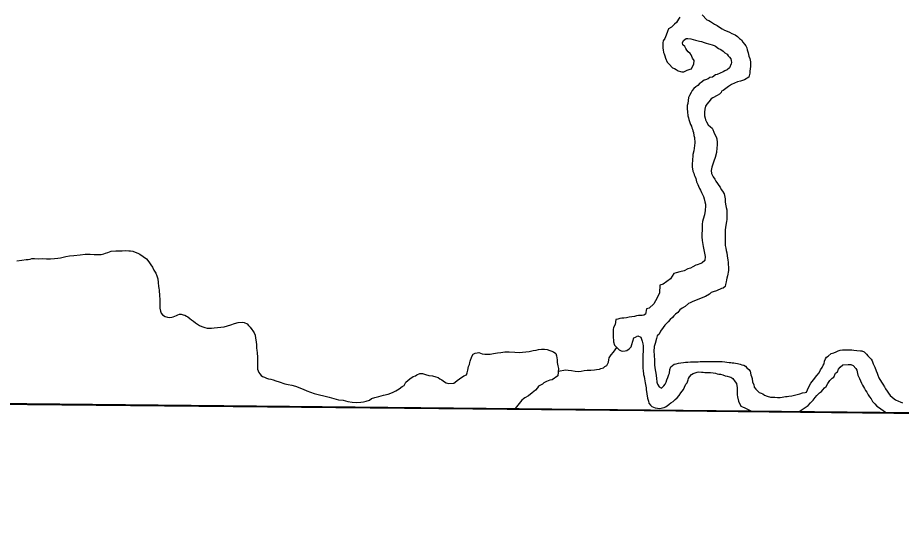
# Model space of a CAD drawing. Extents: x 2010165 to 2382125, y 1060529 to 1407316.
# Drawn here: x 2246780 to 2252478, y 1221171 to 1224391 of the extents above; entities that cross this region are included whole.
import ezdxf

# ---------------------------------------------------------------- set-up
doc = ezdxf.new("R2010")
doc.units = 0
for name, color, linetype in [('GM_X_Adjacent_County', 7, 'Continuous'), ('GM_X_Corporation', 7, 'Continuous'), ('GM_X_County', 7, 'Continuous'), ('GM_X_Minor_River', 7, 'Continuous')]:
    doc.layers.add(name, color=color, linetype=linetype)

msp = doc.modelspace()

# ---------------------------------------------------------------- linework, layer by layer
at = {"layer": 'GM_X_Adjacent_County'}
msp.add_lwpolyline([(2218902.3, 1222026.2), (2221110.2, 1222044.8), (2224969.7, 1222054.4), (2226270.9, 1222054.4), (2227184.2, 1222047.2), (2228798.4, 1222028), (2230481.2, 1221983), (2231335, 1221970.9), (2233013.3, 1221964.2), (2233375.5, 1221985.7), (2235298.9, 1222030.3), (2235886, 1222018.9), (2238008.6, 1221951.6), (2239797.9, 1221947.1), (2240042.3, 1221946.5), (2240473.1, 1221945.4), (2240926.8, 1221944.3), (2242478.9, 1221940.4), (2243220.1, 1221938.8), (2246206.9, 1221908.5), (2259652.5, 1221764.6)], dxfattribs=at)
at = {"layer": 'GM_X_Corporation'}
msp.add_lwpolyline([(2246136.3, 1232547.6), (2248776.1, 1232560.7), (2248727.7, 1231104.4), (2248753.7, 1230084.5), (2248752.3, 1230004.3), (2248766.5, 1229976.4), (2248809.2, 1229894.6), (2248925.1, 1229657.1), (2249026.7, 1229457.6), (2249110, 1229292), (2249201.4, 1229112.5), (2249389.7, 1228825.5), (2251484.4, 1228757.3), (2251493, 1229190.7), (2254855.2, 1229128.3), (2254852.4, 1227182.3), (2255404.7, 1227157.2), (2255407.5, 1224485.8), (2256830.1, 1224436.2), (2256785.8, 1221800.9), (2246201.6, 1221908.5), (2246176, 1224707.9), (2246105, 1230155), (2246136.3, 1231251.8)], close=True, dxfattribs=at)
msp.add_lwpolyline([(2253371.3, 1204645.4), (2251032.9, 1204613.8), (2251029.7, 1204845.6), (2251014.6, 1205567.7), (2250650.3, 1205555), (2250650.3, 1207391.7), (2248905.4, 1207414.1), (2248905.6, 1207894.5), (2248906.1, 1209984.6), (2248946.7, 1212972.3), (2248911.8, 1213098.3), (2248910.8, 1213191.1), (2248921.7, 1213936.4), (2246246.9, 1213909.9), (2246234, 1215676), (2246224.4, 1217666.9), (2246223.2, 1217931.1), (2246220.4, 1219507.4), (2246178.8, 1221904.4), (2256785.8, 1221800.9)], dxfattribs=at)
at = {"layer": 'GM_X_County'}
msp.add_lwpolyline([(2259652.5, 1221764.6), (2246206.9, 1221908.5), (2243220.1, 1221938.8), (2242478.9, 1221940.4), (2240926.8, 1221944.3), (2240473.1, 1221945.4), (2240042.3, 1221946.5), (2239797.9, 1221947.1), (2238008.6, 1221951.6), (2235886, 1222018.9), (2235298.9, 1222030.3), (2233375.5, 1221985.7), (2233013.3, 1221964.2), (2231335, 1221970.9), (2230481.2, 1221983), (2228798.4, 1222028), (2227184.2, 1222047.2), (2226270.9, 1222054.4), (2224969.7, 1222054.4), (2221110.2, 1222044.8), (2218902.3, 1222026.2)], dxfattribs=at)
at = {"layer": 'GM_X_Minor_River'}
for points in [[(2251194.1, 1224409.9), (2251224.2, 1224377.8), (2251236.3, 1224371.8), (2251248.3, 1224365.8), (2251260.4, 1224357.7), (2251274.4, 1224349.7), (2251290.5, 1224339.7), (2251306.5, 1224329.7), (2251322.6, 1224319.6), (2251338.6, 1224309.6), (2251354.7, 1224303.6), (2251370.8, 1224297.6), (2251384.8, 1224289.6), (2251406.9, 1224279.5), (2251420.9, 1224269.5), (2251435, 1224257.5), (2251447, 1224247.5), (2251457.1, 1224233.4), (2251467.1, 1224219.4), (2251475.2, 1224209.3), (2251481.2, 1224197.3), (2251485.2, 1224183.3), (2251491.2, 1224165.2), (2251495.3, 1224143.1), (2251501.3, 1224127.1), (2251505.3, 1224107), (2251505.3, 1224091), (2251505.3, 1224078.9), (2251503.3, 1224058.9), (2251501.3, 1224048.9), (2251501.3, 1224032.8), (2251495.3, 1224008.7), (2251467.2, 1223990.6), (2251441.1, 1223982.6), (2251421.1, 1223976.6)], [(2251049.6, 1224393.8), (2251041.6, 1224381.7), (2251027.5, 1224359.6), (2251015.5, 1224349.6), (2250995.4, 1224329.5), (2250977.4, 1224319.5), (2250971.4, 1224301.4), (2250961.3, 1224277.4), (2250953.3, 1224257.3), (2250943.3, 1224241.2), (2250941.3, 1224229.2), (2250941.3, 1224205.1), (2250941.3, 1224195.1), (2250943.3, 1224183), (2250945.3, 1224167), (2250949.4, 1224157), (2250953.4, 1224144.9), (2250957.4, 1224130.9), (2250967.4, 1224104.8), (2250981.5, 1224090.8), (2251001.6, 1224068.7), (2251015.6, 1224062.7), (2251025.7, 1224056.7), (2251039.7, 1224048.7), (2251053.8, 1224044.7), (2251063.8, 1224042.6), (2251075.8, 1224042.7), (2251097.9, 1224052.7), (2251116, 1224058.7), (2251126, 1224060.7), (2251132, 1224076.8), (2251140.1, 1224090.8), (2251142, 1224114.9), (2251132, 1224131), (2251128, 1224141), (2251122, 1224151), (2251115.9, 1224161.1), (2251103.9, 1224171.1), (2251095.9, 1224181.1), (2251087.8, 1224193.1), (2251081.8, 1224205.2), (2251069.8, 1224215.2), (2251067.7, 1224229.2), (2251073.8, 1224243.3), (2251089.8, 1224257.3), (2251101.8, 1224257.3), (2251121.9, 1224255.3), (2251152, 1224245.3), (2251176.1, 1224239.3), (2251190.2, 1224237.3), (2251206.2, 1224231.3), (2251220.3, 1224227.3), (2251234.3, 1224223.3), (2251244.4, 1224219.3), (2251258.4, 1224215.3), (2251270.5, 1224211.3), (2251280.5, 1224207.3), (2251298.6, 1224193.2), (2251314.6, 1224185.2), (2251328.7, 1224175.2), (2251340.7, 1224165.2), (2251354.8, 1224155.1), (2251360.8, 1224145.1), (2251370.8, 1224137.1), (2251378.9, 1224125.1), (2251380.9, 1224115), (2251382.9, 1224103), (2251380.9, 1224092.9), (2251370.9, 1224066.8), (2251354.8, 1224054.8), (2251340.8, 1224048.8), (2251328.7, 1224042.8), (2251310.7, 1224032.7), (2251290.6, 1224024.7), (2251280.6, 1224022.7), (2251260.5, 1224008.6), (2251244.5, 1224004.6), (2251232.4, 1223996.6), (2251216.4, 1223990.6), (2251206.3, 1223988.5), (2251188.3, 1223972.5), (2251178.2, 1223968.5), (2251166.2, 1223954.4), (2251152.2, 1223944.4), (2251140.1, 1223934.3), (2251130.1, 1223922.3), (2251124.1, 1223908.2), (2251112.1, 1223890.2), (2251106, 1223876.1), (2251102, 1223838), (2251098, 1223826), (2251098, 1223803.9), (2251100.1, 1223783.8), (2251102.1, 1223757.8), (2251106.1, 1223745.7)], [(2251421.1, 1223976.6), (2251403, 1223968.6), (2251383, 1223960.5), (2251362.9, 1223948.5), (2251346.8, 1223934.4), (2251328.8, 1223922.4), (2251318.8, 1223918.4), (2251316.7, 1223908.3), (2251304.7, 1223898.3), (2251290.7, 1223890.3), (2251262.6, 1223874.2), (2251252.5, 1223868.2), (2251236.5, 1223848.1), (2251224.5, 1223834.1), (2251216.4, 1223820), (2251210.4, 1223801.9), (2251208.4, 1223781.9), (2251208.4, 1223767.8), (2251208.4, 1223757.8), (2251212.5, 1223743.8), (2251216.5, 1223731.7), (2251222.5, 1223719.7), (2251232.6, 1223699.6), (2251248.6, 1223687.6), (2251258.7, 1223679.6), (2251262.7, 1223669.6), (2251268.7, 1223653.5), (2251276.7, 1223637.5), (2251284.8, 1223623.4), (2251288.8, 1223609.4), (2251290.8, 1223587.3), (2251290.8, 1223569.2), (2251288.8, 1223551.2), (2251286.8, 1223523.1), (2251278.8, 1223491), (2251268.8, 1223466.9), (2251256.8, 1223426.8), (2251252.8, 1223406.7), (2251254.8, 1223386.7), (2251264.8, 1223364.6), (2251274.9, 1223350.6), (2251282.9, 1223336.5), (2251292.9, 1223322.5), (2251301, 1223310.4), (2251309, 1223298.4), (2251317, 1223284.4), (2251325.1, 1223272.3), (2251335.1, 1223256.3), (2251343.2, 1223224.2), (2251343.2, 1223202.1), (2251347.2, 1223178), (2251349.2, 1223168), (2251353.2, 1223152), (2251353.2, 1223137.9), (2251353.2, 1223119.9), (2251353.2, 1223103.8), (2251353.3, 1223089.8), (2251351.3, 1223077.7), (2251349.3, 1223065.7), (2251345.3, 1223039.6), (2251343.3, 1223023.6), (2251343.3, 1223013.5), (2251341.3, 1222997.5), (2251341.3, 1222981.4), (2251341.3, 1222969.4), (2251341.3, 1222943.3), (2251343.3, 1222923.2), (2251347.3, 1222905.2), (2251349.3, 1222891.1), (2251353.4, 1222875.1), (2251355.4, 1222857), (2251359.4, 1222828.9), (2251361.4, 1222814.9), (2251361.4, 1222802.9), (2251363.4, 1222780.8), (2251363.4, 1222762.7), (2251357.4, 1222726.6), (2251353.4, 1222712.6), (2251351.4, 1222702.5), (2251349.4, 1222688.5), (2251345.4, 1222670.4), (2251341.4, 1222658.4), (2251329.4, 1222648.4), (2251319.3, 1222646.3), (2251287.2, 1222630.3), (2251265.2, 1222624.3), (2251253.1, 1222620.2), (2251241.1, 1222610.2), (2251215, 1222594.1), (2251186.9, 1222584.1), (2251162.8, 1222572.1), (2251134.7, 1222562), (2251116.7, 1222554), (2251106.6, 1222549.9), (2251084.6, 1222529.9), (2251064.5, 1222519.8), (2251050.5, 1222507.8), (2251036.4, 1222491.7), (2251022.4, 1222479.7), (2251010.4, 1222469.7), (2251002.3, 1222459.6)], [(2251106.1, 1223745.7), (2251108.1, 1223735.7), (2251112.1, 1223721.7), (2251118.2, 1223701.6), (2251124.2, 1223691.6), (2251128.2, 1223681.5), (2251132.2, 1223671.5), (2251134.2, 1223661.5), (2251138.3, 1223651.4), (2251140.3, 1223631.4), (2251144.3, 1223619.3), (2251146.3, 1223585.2), (2251144.3, 1223567.2), (2251140.3, 1223533.1), (2251134.3, 1223509), (2251132.3, 1223466.9), (2251130.3, 1223452.8), (2251130.3, 1223426.7), (2251132.3, 1223416.7), (2251134.4, 1223402.7), (2251140.4, 1223388.6), (2251142.4, 1223378.6), (2251146.4, 1223368.6), (2251152.4, 1223354.5), (2251158.5, 1223332.4), (2251166.5, 1223316.4), (2251170.5, 1223304.4), (2251176.5, 1223290.3), (2251182.6, 1223280.3), (2251190.6, 1223264.2), (2251196.6, 1223252.2), (2251202.7, 1223238.2), (2251206.7, 1223224.1), (2251210.7, 1223204.1), (2251214.7, 1223190), (2251214.7, 1223178), (2251212.7, 1223147.9), (2251208.7, 1223119.8), (2251200.7, 1223091.7), (2251196.7, 1223077.6), (2251194.7, 1223059.6), (2251194.7, 1223021.5), (2251192.7, 1222997.4), (2251192.7, 1222979.3), (2251194.8, 1222955.3), (2251200.8, 1222917.1), (2251204.8, 1222895.1), (2251212.9, 1222850.9), (2251210.9, 1222826.9), (2251194.8, 1222810.8), (2251184.8, 1222806.8), (2251162.7, 1222798.8), (2251152.7, 1222796.8), (2251134.6, 1222784.7), (2251118.6, 1222776.7), (2251102.5, 1222772.7), (2251078.4, 1222760.6), (2251050.4, 1222752.6), (2251026.3, 1222746.5), (2251010.2, 1222742.5), (2250990.2, 1222708.4), (2250942, 1222674.3), (2250922, 1222668.2), (2250918, 1222618.1), (2250903.9, 1222586), (2250881.9, 1222547.9), (2250851.8, 1222519.8), (2250835.7, 1222515.7), (2250827.7, 1222479.6), (2250817.7, 1222473.6), (2250807.6, 1222471.6), (2250795.6, 1222471.6), (2250783.6, 1222471.6), (2250771.5, 1222469.6), (2250757.5, 1222465.6), (2250741.4, 1222463.5), (2250723.4, 1222461.5), (2250705.3, 1222457.5), (2250689.2, 1222455.5), (2250675.2, 1222453.5), (2250663.1, 1222451.5), (2250649.1, 1222447.4), (2250637.1, 1222445.4), (2250633.1, 1222413.3), (2250623, 1222395.3), (2250619, 1222381.2), (2250619, 1222341.1), (2250621.1, 1222301), (2250629.1, 1222280.9), (2250645.2, 1222262.8), (2250659.2, 1222250.8), (2250671.3, 1222244.8), (2250681.3, 1222242.8), (2250697.4, 1222244.8), (2250707.4, 1222246.8), (2250723.4, 1222256.9), (2250735.5, 1222268.9), (2250739.5, 1222285), (2250753.5, 1222327.1), (2250763.6, 1222333.1), (2250779.6, 1222341.2)], [(2246773.5, 1222823), (2246805.6, 1222829.1), (2246833.7, 1222833.1), (2246847.7, 1222833.1), (2246859.8, 1222835.1), (2246871.8, 1222839.1), (2246887.9, 1222839.1), (2246914, 1222837.1), (2246940, 1222839.1), (2246966.1, 1222837.1), (2246992.2, 1222837.1), (2247016.3, 1222839.2), (2247038.4, 1222841.2), (2247056.5, 1222843.2), (2247072.5, 1222847.2), (2247090.6, 1222851.2), (2247114.7, 1222855.3), (2247142.7, 1222859.3), (2247182.9, 1222863.3), (2247215, 1222867.3), (2247247.1, 1222867.4), (2247273.2, 1222865.4), (2247293.3, 1222865.4), (2247307.3, 1222865.4), (2247317.3, 1222865.4), (2247335.4, 1222869.4), (2247345.4, 1222873.4), (2247361.5, 1222877.4), (2247381.6, 1222885.5), (2247411.7, 1222889.5), (2247431.7, 1222889.5), (2247453.8, 1222889.5), (2247477.9, 1222891.5), (2247496, 1222889.5), (2247508, 1222887.5), (2247522, 1222885.5), (2247538.1, 1222879.5), (2247554.2, 1222873.5), (2247568.2, 1222867.5), (2247610.4, 1222837.4), (2247618.4, 1222825.4), (2247630.5, 1222811.3), (2247638.5, 1222797.3), (2247648.5, 1222783.3), (2247658.6, 1222763.2), (2247670.6, 1222745.1), (2247676.7, 1222727.1), (2247682.7, 1222707), (2247684.7, 1222685), (2247688.7, 1222658.9), (2247690.7, 1222646.8), (2247692.8, 1222634.8), (2247692.8, 1222622.8), (2247694.8, 1222610.7), (2247694.8, 1222596.7), (2247696.8, 1222578.6), (2247696.8, 1222556.6), (2247696.8, 1222538.5), (2247696.8, 1222518.4), (2247700.8, 1222500.4), (2247704.9, 1222486.3), (2247712.9, 1222476.3), (2247731, 1222464.3), (2247745, 1222460.3), (2247761.1, 1222458.3), (2247773.1, 1222460.3), (2247783.1, 1222462.3), (2247803.2, 1222472.3), (2247813.3, 1222476.3), (2247823.3, 1222480.4), (2247833.3, 1222480.4), (2247847.4, 1222476.4), (2247857.4, 1222474.4), (2247867.4, 1222468.4), (2247877.5, 1222462.3), (2247889.5, 1222452.3), (2247901.6, 1222444.3), (2247913.6, 1222434.3), (2247925.7, 1222424.2), (2247939.7, 1222416.2), (2247951.8, 1222406.2), (2247967.8, 1222400.2), (2247985.9, 1222394.2), (2248001.9, 1222390.2), (2248016, 1222390.2), (2248030, 1222390.2), (2248046.1, 1222392.2), (2248110.3, 1222398.2), (2248132.4, 1222404.3), (2248154.5, 1222412.3), (2248178.5, 1222420.3), (2248200.6, 1222426.4), (2248228.7, 1222428.4), (2248240.8, 1222426.4), (2248258.8, 1222418.4), (2248268.9, 1222408.3), (2248278.9, 1222396.3), (2248288.9, 1222382.3)], [(2251002.3, 1222459.6), (2250988.3, 1222445.6), (2250974.2, 1222431.5), (2250964.2, 1222419.5), (2250954.2, 1222409.4), (2250942.1, 1222395.4), (2250926.1, 1222371.3), (2250916.1, 1222351.2), (2250904, 1222341.2), (2250900, 1222323.2), (2250890, 1222291.1), (2250884, 1222271), (2250882, 1222238.9), (2250884, 1222218.8), (2250884, 1222204.8), (2250886, 1222192.7), (2250886.1, 1222176.7), (2250886.1, 1222150.6), (2250890.1, 1222122.5), (2250894.1, 1222100.4), (2250900.2, 1222068.3), (2250902.2, 1222042.3), (2250906.2, 1222028.2), (2250916.2, 1222012.2), (2250932.3, 1222004.2), (2250946.3, 1222018.2), (2250954.4, 1222030.2), (2250962.4, 1222042.3), (2250966.4, 1222056.3), (2250972.4, 1222072.4), (2250978.4, 1222090.4), (2250982.4, 1222100.5), (2250986.4, 1222124.6), (2250992.4, 1222140.6), (2251012.5, 1222158.7), (2251026.5, 1222160.7), (2251040.6, 1222164.7), (2251056.6, 1222166.7), (2251072.7, 1222168.7), (2251086.8, 1222170.8), (2251100.8, 1222170.8), (2251118.9, 1222172.8), (2251138.9, 1222172.8), (2251159, 1222172.8), (2251169, 1222172.8), (2251181.1, 1222174.8), (2251193.1, 1222174.8), (2251209.2, 1222174.8), (2251253.3, 1222174.8), (2251267.4, 1222174.8), (2251281.4, 1222174.8), (2251293.5, 1222174.8), (2251307.5, 1222174.8), (2251323.6, 1222174.9), (2251339.6, 1222172.9), (2251353.7, 1222170.9), (2251367.7, 1222168.8), (2251377.8, 1222168.9), (2251387.8, 1222166.9), (2251397.8, 1222166.9), (2251409.9, 1222164.9), (2251421.9, 1222162.9), (2251440, 1222158.9), (2251450, 1222154.8), (2251462.1, 1222150.8), (2251474.1, 1222144.8), (2251482.1, 1222134.8), (2251494.2, 1222122.8), (2251504.2, 1222112.7), (2251508.3, 1222088.7), (2251512.3, 1222078.6), (2251516.3, 1222066.6), (2251518.3, 1222042.5), (2251526.3, 1222026.5), (2251530.4, 1222010.4), (2251540.4, 1221996.4), (2251552.5, 1221984.3), (2251562.5, 1221976.3), (2251574.5, 1221970.3), (2251584.6, 1221966.3), (2251596.6, 1221958.3), (2251612.7, 1221952.3), (2251634.8, 1221946.3), (2251650.8, 1221944.3), (2251662.8, 1221944.3), (2251680.9, 1221942.3), (2251697, 1221942.3), (2251709, 1221944.3), (2251721.1, 1221948.3), (2251731.1, 1221950.3), (2251741.1, 1221950.3), (2251753.2, 1221952.3), (2251771.2, 1221954.3), (2251823.4, 1221966.4), (2251841.5, 1221972.4), (2251857.5, 1221976.4), (2251867.5, 1221978.5), (2251879.6, 1222008.6), (2251895.6, 1222034.6), (2251911.7, 1222056.7), (2251933.7, 1222084.8)], [(2248288.9, 1222382.3), (2248297, 1222372.2), (2248305, 1222360.2), (2248311, 1222344.1), (2248313, 1222326.1), (2248317.1, 1222302), (2248319.1, 1222281.9), (2248319.1, 1222263.9), (2248321.1, 1222245.8), (2248323.1, 1222233.8), (2248325.1, 1222223.8), (2248327.2, 1222209.7), (2248327.2, 1222193.7), (2248327.2, 1222175.6), (2248327.2, 1222157.6), (2248327.2, 1222141.5), (2248327.2, 1222125.5), (2248331.2, 1222115.4), (2248335.2, 1222105.4), (2248341.3, 1222095.4), (2248349.3, 1222085.3), (2248359.3, 1222079.3), (2248371.4, 1222073.3), (2248383.4, 1222067.3), (2248397.5, 1222063.3), (2248411.5, 1222061.3), (2248427.6, 1222057.3), (2248443.6, 1222051.3), (2248465.7, 1222043.3), (2248501.8, 1222031.2), (2248523.9, 1222027.2), (2248548, 1222023.2), (2248572.1, 1222015.2), (2248620.3, 1221997.2), (2248644.4, 1221987.2), (2248668.4, 1221977.1), (2248692.5, 1221969.1), (2248788.9, 1221945.1), (2248819, 1221937.1), (2248849.1, 1221929.1), (2248879.2, 1221925.1), (2248909.3, 1221917), (2248937.4, 1221913), (2248965.5, 1221911.1), (2248991.6, 1221913.1), (2249009.7, 1221915.1), (2249027.7, 1221919.1), (2249047.8, 1221927.1), (2249061.8, 1221937.2), (2249081.9, 1221943.2), (2249108, 1221949.2), (2249138.1, 1221957.3), (2249168.2, 1221965.3), (2249196.3, 1221975.3), (2249218.4, 1221985.4), (2249240.4, 1221999.4), (2249258.5, 1222013.5), (2249272.5, 1222021.5), (2249282.6, 1222041.6), (2249308.6, 1222063.7), (2249330.7, 1222077.7), (2249344.7, 1222083.8), (2249354.8, 1222089.8), (2249372.8, 1222097.8), (2249390.9, 1222097.8), (2249409, 1222091.8), (2249431, 1222085.8), (2249455.1, 1222081.8), (2249477.2, 1222075.8), (2249491.3, 1222071.8), (2249501.3, 1222063.8), (2249515.4, 1222057.7), (2249531.4, 1222043.7), (2249543.5, 1222037.7), (2249557.5, 1222033.7), (2249591.6, 1222035.7), (2249601.7, 1222041.7), (2249613.7, 1222051.8), (2249629.7, 1222063.8), (2249657.8, 1222081.9), (2249673.9, 1222089.9), (2249677.9, 1222101.9), (2249681.9, 1222120), (2249687.9, 1222142.1), (2249693.9, 1222156.1), (2249695.9, 1222168.2), (2249697.9, 1222178.2), (2249707.9, 1222208.3), (2249718, 1222222.3), (2249730, 1222228.4), (2249742.1, 1222230.4), (2249754.1, 1222232.4), (2249776.2, 1222224.4), (2249792.2, 1222222.4), (2249810.3, 1222222.4), (2249826.4, 1222222.4), (2249848.4, 1222226.4), (2249874.5, 1222230.4), (2249896.6, 1222232.4), (2249920.7, 1222236.5), (2249948.8, 1222236.5)], [(2250779.6, 1222341.2), (2250797.7, 1222331.1), (2250807.7, 1222307.1), (2250811.7, 1222289), (2250813.8, 1222277), (2250813.8, 1222264.9), (2250813.8, 1222240.9), (2250811.8, 1222218.8), (2250811.8, 1222202.7), (2250811.8, 1222180.7), (2250811.8, 1222158.6), (2250811.8, 1222146.6), (2250811.8, 1222128.5), (2250813.8, 1222118.5), (2250815.8, 1222092.4), (2250819.9, 1222078.3), (2250821.9, 1222064.3), (2250825.9, 1222038.2), (2250831.9, 1222006.1), (2250831.9, 1221994.1), (2250842, 1221939.9), (2250848, 1221919.9), (2250850.1, 1221905.8), (2250860.1, 1221893.8), (2250870.1, 1221885.8), (2250890.2, 1221875.7), (2250906.3, 1221873.7), (2250920.3, 1221871.7), (2250938.4, 1221875.8), (2250948.4, 1221879.8), (2250958.4, 1221883.8), (2250968.5, 1221889.8), (2250980.5, 1221899.8), (2250992.5, 1221907.9), (2251006.6, 1221917.9), (2251020.6, 1221930), (2251032.7, 1221942), (2251044.7, 1221956.1), (2251056.7, 1221974.1), (2251072.8, 1221994.2), (2251080.8, 1222010.2), (2251088.8, 1222028.3), (2251096.8, 1222038.3), (2251102.9, 1222056.4), (2251106.9, 1222066.4), (2251112.9, 1222076.5), (2251124.9, 1222090.5), (2251135, 1222098.5), (2251161, 1222106.6), (2251171.1, 1222108.6), (2251189.1, 1222106.6), (2251201.2, 1222106.6), (2251211.2, 1222104.6), (2251221.3, 1222104.6), (2251233.3, 1222104.6), (2251247.3, 1222104.6), (2251265.4, 1222102.6), (2251279.5, 1222100.6), (2251291.5, 1222096.6), (2251301.5, 1222094.6), (2251311.6, 1222092.6), (2251327.6, 1222088.6), (2251341.7, 1222082.6), (2251355.7, 1222080.6), (2251369.8, 1222076.6), (2251379.8, 1222074.6), (2251391.9, 1222066.6), (2251405.9, 1222044.5), (2251416, 1222034.5), (2251420, 1222006.4), (2251420, 1221960.2), (2251422, 1221948.2), (2251428, 1221920.1), (2251444.1, 1221888), (2251454.2, 1221882), (2251470.2, 1221876), (2251507.9, 1221857)], [(2249948.8, 1222236.5), (2249986.9, 1222234.5), (2250013, 1222232.5), (2250035.1, 1222234.5), (2250057.1, 1222236.5), (2250079.2, 1222240.6), (2250103.3, 1222246.6), (2250123.4, 1222248.6), (2250139.4, 1222252.6), (2250157.5, 1222254.6), (2250177.6, 1222254.6), (2250193.6, 1222252.6), (2250235.8, 1222236.6), (2250249.8, 1222226.6), (2250253.8, 1222212.5), (2250255.9, 1222198.5), (2250257.9, 1222186.4), (2250259.9, 1222168.4), (2250263.9, 1222146.3), (2250267.9, 1222130.3), (2250263.9, 1222082.1), (2250225.8, 1222058), (2250211.8, 1222054), (2250189.7, 1222046), (2250173.6, 1222037.9), (2250163.6, 1222029.9), (2250151.6, 1222021.9), (2250139.5, 1222015.9), (2250131.5, 1222005.8), (2250119.5, 1221989.8), (2250097.4, 1221973.7), (2250073.3, 1221953.6), (2250051.3, 1221941.6), (2250041.2, 1221933.6), (2250031.2, 1221925.5), (2249987.6, 1221872.5)], [(2250266.4, 1222111.9), (2250312.1, 1222122.3), (2250330.1, 1222120.3), (2250352.2, 1222116.3), (2250374.3, 1222112.3), (2250394.4, 1222110.3), (2250414.4, 1222112.3), (2250432.5, 1222116.3), (2250452.6, 1222120.3), (2250476.7, 1222120.3), (2250498.7, 1222122.3), (2250512.8, 1222124.4), (2250530.8, 1222126.4), (2250540.9, 1222130.4), (2250556.9, 1222134.4), (2250567, 1222142.4), (2250579, 1222148.5), (2250589, 1222170.5), (2250593, 1222186.6), (2250595, 1222198.6), (2250607.1, 1222218.7), (2250621.1, 1222234.8), (2250642.8, 1222265.6)], [(2251933.7, 1222084.8), (2251947.8, 1222102.9), (2251957.8, 1222120.9), (2251967.8, 1222137), (2251973.8, 1222151.1), (2251979.9, 1222161.1), (2251983.9, 1222177.1), (2251989.9, 1222193.2), (2251995.9, 1222203.2), (2252005.9, 1222209.2), (2252026, 1222227.3), (2252044, 1222231.3), (2252058.1, 1222237.4), (2252072.1, 1222243.4), (2252084.2, 1222247.4), (2252098.2, 1222249.4), (2252116.3, 1222251.4), (2252130.3, 1222251.4), (2252144.4, 1222251.4), (2252158.4, 1222251.4), (2252172.5, 1222247.4), (2252190.5, 1222245.4), (2252214.6, 1222243.4), (2252224.7, 1222243.4), (2252238.7, 1222237.4), (2252252.8, 1222223.4), (2252262.8, 1222211.4), (2252272.9, 1222201.3), (2252284.9, 1222189.3), (2252290.9, 1222179.3), (2252296.9, 1222161.2), (2252307, 1222139.2), (2252317, 1222115.1), (2252323.1, 1222101), (2252327.1, 1222087), (2252333.1, 1222071), (2252351.2, 1222042.9), (2252359.2, 1222028.8), (2252369.3, 1222012.8), (2252377.3, 1221998.7), (2252387.3, 1221984.7), (2252395.4, 1221970.7), (2252407.4, 1221956.6), (2252419.5, 1221944.6), (2252431.5, 1221934.6), (2252441.6, 1221928.6), (2252459.6, 1221920.5), (2252471.7, 1221914.5), (2252485.7, 1221908.5)], [(2251819.8, 1221853.9), (2251877.6, 1221892.2), (2251893.7, 1221908.2), (2251909.7, 1221926.3), (2251921.8, 1221942.4), (2251933.8, 1221956.4), (2251949.8, 1221972.5), (2251963.9, 1221982.5), (2251971.9, 1221992.6), (2251981.9, 1222004.6), (2251994, 1222014.6), (2252004, 1222032.7), (2252018, 1222052.8), (2252032.1, 1222066.8), (2252042.1, 1222074.8), (2252054.1, 1222100.9), (2252066.2, 1222109), (2252074.2, 1222125), (2252084.2, 1222139.1), (2252100.3, 1222153.1), (2252136.4, 1222155.1), (2252152.5, 1222155.1), (2252168.5, 1222149.1), (2252184.6, 1222129.1), (2252190.6, 1222119), (2252198.6, 1222086.9), (2252204.7, 1222074.9), (2252208.7, 1222064.9), (2252220.8, 1222034.8), (2252228.8, 1222022.8), (2252234.8, 1222012.7), (2252240.8, 1222000.7), (2252246.9, 1221988.7), (2252254.9, 1221976.6), (2252264.9, 1221960.6), (2252273, 1221948.5), (2252283, 1221934.5), (2252293, 1221918.5), (2252307.1, 1221902.4), (2252321.2, 1221888.4), (2252331.2, 1221880.3), (2252376.8, 1221848.2)]]:
    msp.add_lwpolyline(points, dxfattribs=at)

doc.saveas('drawing.dxf')
